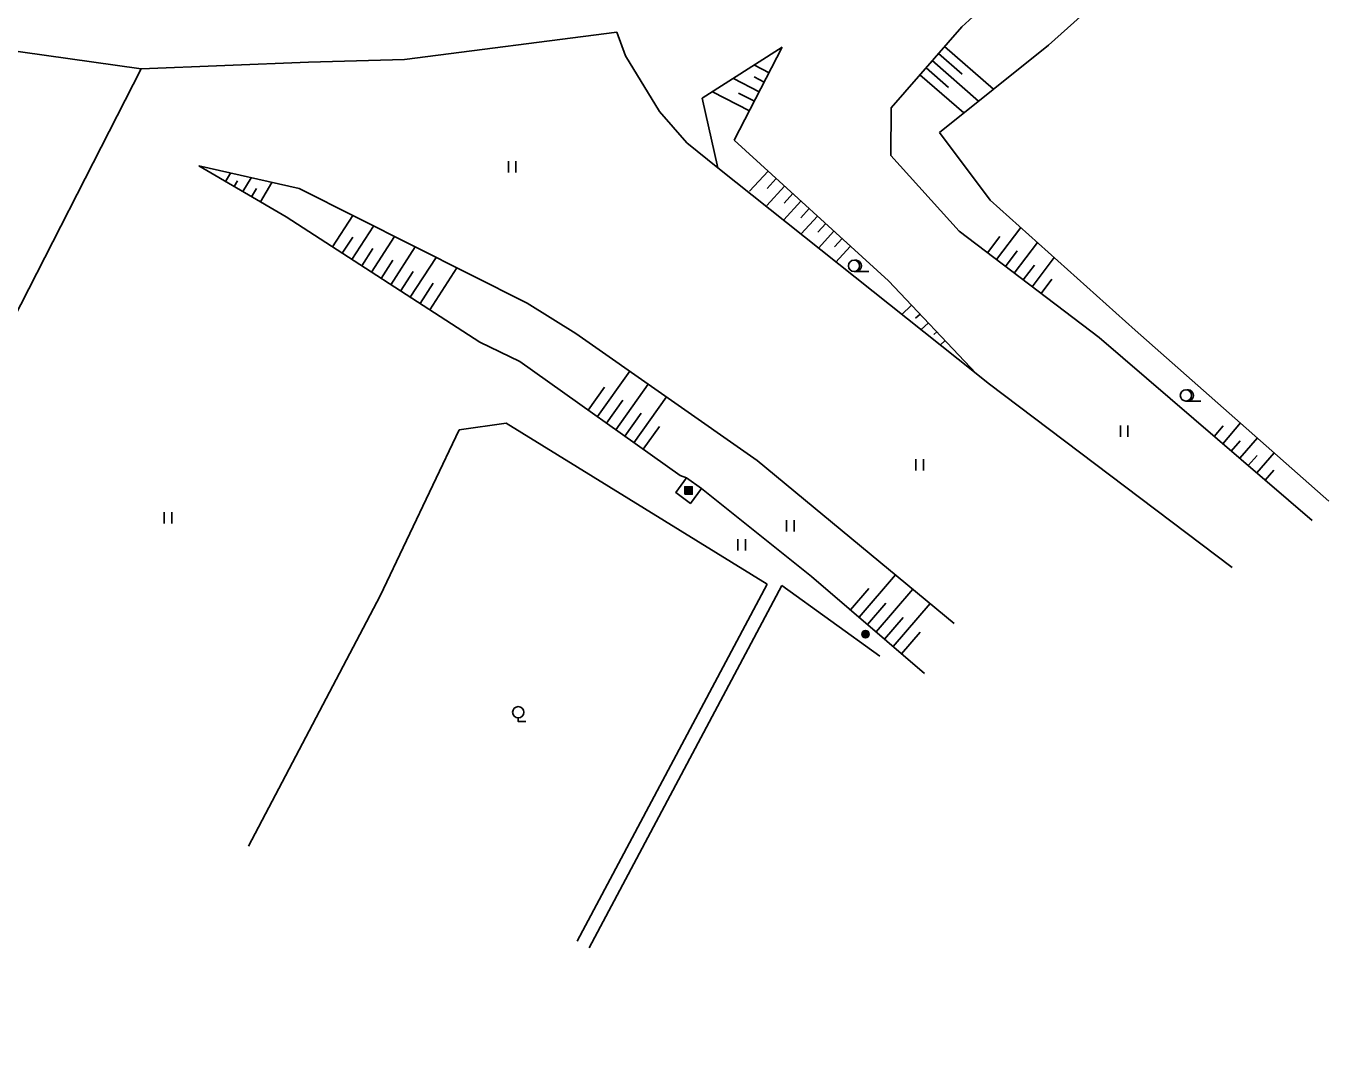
# Model space of a CAD drawing. Extents: x -539515 to -538098, y -1182060 to -1180157.
# Drawn here: x -539062.6 to -538975.6, y -1180743.1 to -1180675.5 of the extents above; entities that cross this region are included whole.
import ezdxf

# ---------------------------------------------------------------- set-up
doc = ezdxf.new("R2010")
doc.units = 0
for name, color, linetype in [('Vrstva 11', 7, 'Continuous'), ('Vrstva 14', 7, 'Continuous'), ('Vrstva 15', 7, 'Continuous'), ('Vrstva 21', 7, 'Continuous'), ('Vrstva 25', 7, 'Continuous'), ('Vrstva 36', 7, 'Continuous'), ('Vrstva 7', 7, 'Continuous')]:
    doc.layers.add(name, color=color, linetype=linetype)

msp = doc.modelspace()

# ---------------------------------------------------------------- linework, layer by layer
at = {"layer": 'Vrstva 11'}
msp.add_lwpolyline([(-539018.485, -1180705.615), (-539017.5, -1180706.34), (-539018.225, -1180707.325), (-539019.21, -1180706.6), (-539018.485, -1180705.615)], dxfattribs=at)
at = {"layer": 'Vrstva 14'}
for p, q in [((-539000.095, -1180675.494), (-538991.956, -1180668.053)), ((-538985.404, -1180668.74), (-538994.304, -1180676.715)), ((-539004.811, -1180680.906), (-539000.095, -1180675.494)), ((-539012.09, -1180676.868), (-539017.436, -1180680.262)), ((-539012.09, -1180676.868), (-539015.304, -1180683.072)), ((-538994.304, -1180676.715), (-539001.59, -1180682.553)), ((-539017.436, -1180680.262), (-539016.391, -1180684.913)), ((-539004.832, -1180684.093), (-539004.811, -1180680.906)), ((-539001.59, -1180682.553), (-538998.21, -1180687.08)), ((-539015.304, -1180683.072), (-539004.997, -1180692.461)), ((-539004.832, -1180684.093), (-539000.28, -1180689.15)), ((-539051.065, -1180684.789), (-539044.361, -1180686.304)), ((-539051.065, -1180684.789), (-539045.24, -1180688.2)), ((-539044.361, -1180686.304), (-539029.143, -1180693.963)), ((-538998.21, -1180687.08), (-538988.51, -1180695.75)), ((-539045.24, -1180688.2), (-539032.299, -1180696.568)), ((-539000.28, -1180689.15), (-538990.92, -1180696.26)), ((-539004.997, -1180692.461), (-538999.134, -1180698.657)), ((-539029.143, -1180693.963), (-539025.88, -1180695.98)), ((-538988.51, -1180695.75), (-538975.57, -1180707.17)), ((-539032.299, -1180696.568), (-539029.62, -1180697.85)), ((-539025.88, -1180695.98), (-539013.77, -1180704.46)), ((-538990.92, -1180696.26), (-538976.7, -1180708.46)), ((-539029.62, -1180697.85), (-539018.92, -1180705.47)), ((-539013.77, -1180704.46), (-539000.6, -1180715.35)), ((-539018.92, -1180705.47), (-539018.485, -1180705.615)), ((-539017.5, -1180706.34), (-539010.15, -1180712.21)), ((-539010.15, -1180712.21), (-539002.58, -1180718.69))]:
    msp.add_line(p, q, dxfattribs=at)
at = {"layer": 'Vrstva 15'}
for p, q in [((-539001.657, -1180677.287), (-539000.067, -1180678.672)), ((-539001.244, -1180676.813), (-538997.978, -1180679.659)), ((-539012.968, -1180678.563), (-539013.955, -1180678.052)), ((-539002.483, -1180678.234), (-539000.978, -1180679.545)), ((-539002.07, -1180677.76), (-538998.975, -1180680.457)), ((-539013.628, -1180679.837), (-539015.357, -1180678.942)), ((-539013.298, -1180679.2), (-539013.977, -1180678.849)), ((-539002.895, -1180678.708), (-538999.971, -1180681.256)), ((-539014.288, -1180681.111), (-539016.758, -1180679.832)), ((-539013.958, -1180680.474), (-539015.008, -1180679.931)), ((-539049.292, -1180685.827), (-539048.963, -1180685.264)), ((-539013.044, -1180685.131), (-539014.279, -1180686.486)), ((-539048.71, -1180686.168), (-539048.491, -1180685.794)), ((-539048.127, -1180686.509), (-539047.581, -1180685.576)), ((-539046.962, -1180687.192), (-539046.198, -1180685.889)), ((-539011.943, -1180686.134), (-539013.129, -1180687.435)), ((-539012.494, -1180685.632), (-539013.099, -1180686.297)), ((-539047.544, -1180686.851), (-539047.217, -1180686.292)), ((-539011.392, -1180686.635), (-539011.973, -1180687.273)), ((-539010.842, -1180687.137), (-539011.978, -1180688.384)), ((-539010.291, -1180687.638), (-539010.847, -1180688.249)), ((-539042.14, -1180690.205), (-539040.782, -1180688.105)), ((-539040.841, -1180691.045), (-539039.392, -1180688.805)), ((-539009.74, -1180688.14), (-539010.827, -1180689.333)), ((-539009.19, -1180688.642), (-539009.721, -1180689.225)), ((-539041.49, -1180690.625), (-539040.789, -1180689.54)), ((-539039.542, -1180691.885), (-539038.003, -1180689.504)), ((-539008.639, -1180689.143), (-539009.677, -1180690.282)), ((-539008.089, -1180689.645), (-539008.595, -1180690.201)), ((-538998.384, -1180690.59), (-538997.555, -1180689.498)), ((-538997.787, -1180691.044), (-538996.165, -1180688.908)), ((-539040.191, -1180691.465), (-539039.445, -1180690.309)), ((-539038.243, -1180692.724), (-539036.613, -1180690.203)), ((-539007.538, -1180690.146), (-539008.526, -1180691.231)), ((-538997.19, -1180691.497), (-538996.397, -1180690.453)), ((-538996.593, -1180691.951), (-538995.043, -1180689.911)), ((-539038.892, -1180692.304), (-539038.1, -1180691.079)), ((-539036.944, -1180693.564), (-539035.223, -1180690.903)), ((-538995.995, -1180692.405), (-538995.239, -1180691.408)), ((-538995.398, -1180692.858), (-538993.921, -1180690.914)), ((-539037.594, -1180693.144), (-539036.756, -1180691.849)), ((-539035.645, -1180694.404), (-539033.833, -1180691.602)), ((-539036.295, -1180693.984), (-539035.411, -1180692.619)), ((-538994.801, -1180693.312), (-538994.08, -1180692.363)), ((-539003.449, -1180694.097), (-539004.135, -1180694.746)), ((-539002.891, -1180694.686), (-539003.186, -1180694.965)), ((-539002.334, -1180695.276), (-539002.825, -1180695.74)), ((-539001.776, -1180695.865), (-539001.973, -1180696.051)), ((-539001.219, -1180696.454), (-539001.516, -1180696.735)), ((-539024.445, -1180701.536), (-539022.282, -1180698.499)), ((-539025.056, -1180701.1), (-539023.968, -1180699.573)), ((-539023.223, -1180702.406), (-539021.054, -1180699.36)), ((-539023.834, -1180701.971), (-539022.746, -1180700.443)), ((-539022.001, -1180703.276), (-539019.825, -1180700.22)), ((-539022.612, -1180702.841), (-539021.524, -1180701.313)), ((-539021.39, -1180703.711), (-539020.302, -1180702.183)), ((-538983.235, -1180702.853), (-538982.638, -1180702.157)), ((-538982.666, -1180703.341), (-538981.478, -1180701.956)), ((-538982.097, -1180703.83), (-538981.506, -1180703.141)), ((-538981.528, -1180704.318), (-538980.353, -1180702.949)), ((-538980.958, -1180704.807), (-538980.374, -1180704.126)), ((-538980.389, -1180705.295), (-538979.228, -1180703.942)), ((-538979.82, -1180705.783), (-538979.243, -1180705.111)), ((-539006.966, -1180714.935), (-539004.535, -1180712.096)), ((-539007.536, -1180714.448), (-539006.304, -1180713.009)), ((-539005.827, -1180715.911), (-539003.379, -1180713.052)), ((-539006.396, -1180715.423), (-539005.164, -1180713.984)), ((-539004.687, -1180716.886), (-539002.223, -1180714.008)), ((-539005.257, -1180716.399), (-539004.025, -1180714.959)), ((-539004.117, -1180717.374), (-539002.885, -1180715.935))]:
    msp.add_line(p, q, dxfattribs=at)
at = {"layer": 'Vrstva 21'}
for p, q in [((-539033.68, -1180702.42), (-539038.95, -1180713.5)), ((-539030.54, -1180701.98), (-539033.68, -1180702.42)), ((-539013.11, -1180712.73), (-539030.54, -1180701.98)), ((-539025.799, -1180736.57), (-539013.11, -1180712.73)), ((-539038.95, -1180713.5), (-539047.75, -1180730.22))]:
    msp.add_line(p, q, dxfattribs=at)
at = {"layer": 'Vrstva 25'}
for points in [[(-539018.605, -1180706.72), (-539018.105, -1180706.72), (-539018.105, -1180706.22), (-539018.605, -1180706.22)], [(-539018.555, -1180706.67), (-539018.155, -1180706.67), (-539018.155, -1180706.27), (-539018.555, -1180706.27)], [(-539018.505, -1180706.62), (-539018.205, -1180706.62), (-539018.205, -1180706.32), (-539018.505, -1180706.32)], [(-539018.455, -1180706.57), (-539018.255, -1180706.57), (-539018.255, -1180706.37), (-539018.455, -1180706.37)], [(-539018.405, -1180706.52), (-539018.305, -1180706.52), (-539018.305, -1180706.42), (-539018.405, -1180706.42)]]:
    msp.add_lwpolyline(points, close=True, dxfattribs=at)
for radius in [0.25, 0.2, 0.15, 0.1, 0.05]:
    msp.add_circle((-539006.53, -1180716.06), radius, dxfattribs=at)
at = {"layer": 'Vrstva 36'}
for p, q in [((-539030.391, -1180685.225), (-539030.391, -1180684.475)), ((-539029.89, -1180685.225), (-539029.89, -1180684.475)), ((-539007.3, -1180691.838), (-539006.3, -1180691.838)), ((-538985.125, -1180700.495), (-538984.125, -1180700.495)), ((-538989.498, -1180702.877), (-538989.498, -1180702.127)), ((-538988.997, -1180702.877), (-538988.997, -1180702.127)), ((-539003.167, -1180705.126), (-539003.167, -1180704.376)), ((-539002.666, -1180705.126), (-539002.666, -1180704.376)), ((-539053.377, -1180708.673), (-539053.377, -1180707.923)), ((-539052.876, -1180708.673), (-539052.876, -1180707.923)), ((-539011.81, -1180709.204), (-539011.81, -1180708.454)), ((-539011.309, -1180709.204), (-539011.309, -1180708.454)), ((-539015.055, -1180710.466), (-539015.055, -1180709.716)), ((-539014.554, -1180710.466), (-539014.554, -1180709.716))]:
    msp.add_line(p, q, dxfattribs=at)
msp.add_lwpolyline([(-539029.734, -1180721.651), (-539029.734, -1180721.9), (-539029.235, -1180721.9)], dxfattribs=at)
for centre in [(-539007.3, -1180691.463), (-538985.125, -1180700.12), (-539029.734, -1180721.276)]:
    msp.add_circle(centre, 0.375, dxfattribs=at)
for centre in [(-539007.175, -1180691.463), (-538985, -1180700.12)]:
    msp.add_arc(centre, 0.375, 260.40593, 99.59406, dxfattribs=at)
at = {"layer": 'Vrstva 7'}
for p, q in [((-539054.918, -1180678.314), (-539068.088, -1180676.451)), ((-539023.141, -1180675.866), (-539037.324, -1180677.685)), ((-539088.072, -1180743.094), (-539054.918, -1180678.314)), ((-539043.756, -1180677.87), (-539054.918, -1180678.314)), ((-539037.324, -1180677.685), (-539043.756, -1180677.87)), ((-539020.293, -1180681.154), (-539018.48, -1180683.25)), ((-538998.34, -1180699.29), (-538982.03, -1180711.61)), ((-539024.99, -1180737), (-539012.12, -1180712.82)), ((-539012.12, -1180712.82), (-539005.57, -1180717.54))]:
    msp.add_line(p, q, dxfattribs=at)
for points in [[(-539020.293, -1180681.154), (-539022.57, -1180677.432), (-539023.141, -1180675.866)], [(-539018.48, -1180683.25), (-539016.391, -1180684.913)], [(-539016.391, -1180684.913), (-538999.134, -1180698.657)], [(-538999.134, -1180698.657), (-538998.34, -1180699.29)]]:
    msp.add_lwpolyline(points, dxfattribs=at)

doc.saveas('drawing.dxf')
